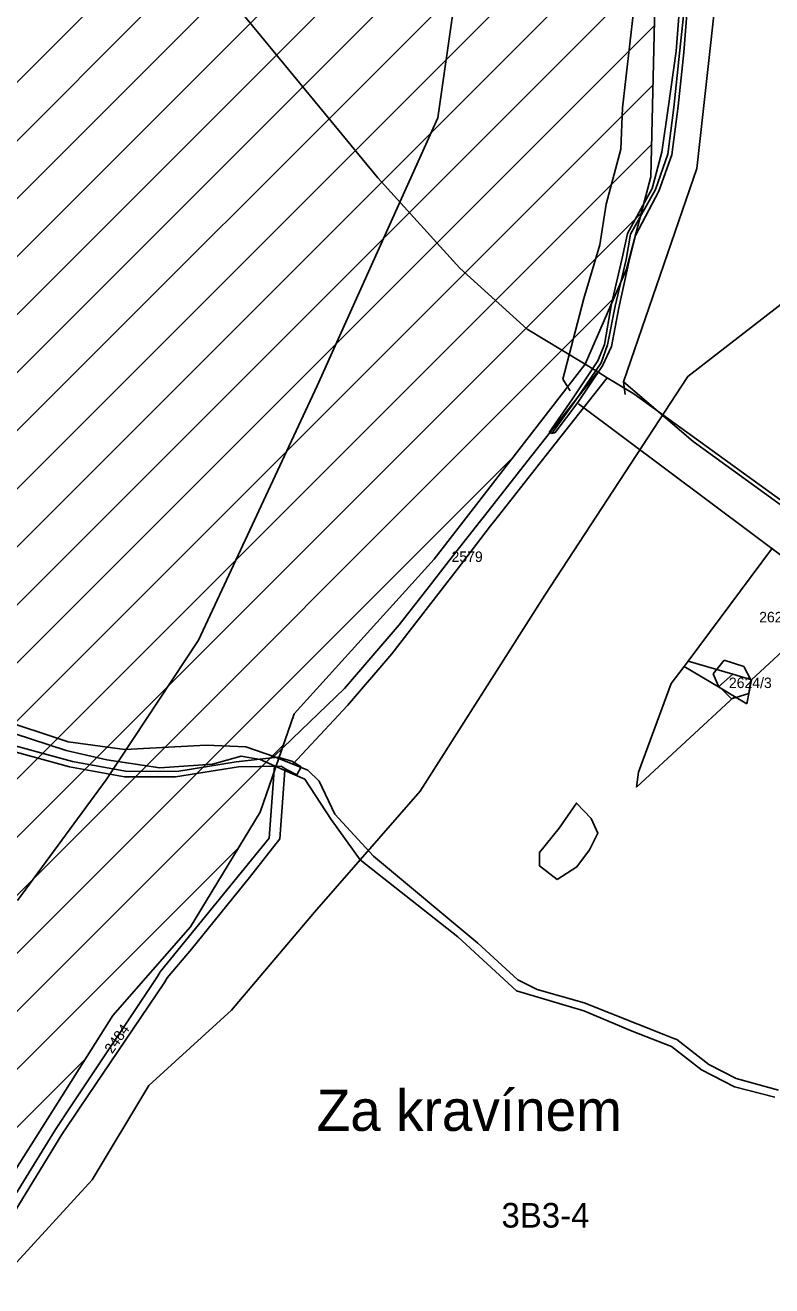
# Model space of a CAD drawing. Extents: x -564810 to -550519, y -1045831 to -1034011.
# Drawn here: x -552001 to -551637, y -1037431 to -1036817 of the extents above; entities that cross this region are included whole.
import ezdxf

# ---------------------------------------------------------------- set-up
doc = ezdxf.new("R2010")
doc.units = 0
for name, color, linetype in [('KN stav', 7, 'Continuous'), ('Lesní porost', 7, 'Continuous'), ('Odvodněné plochy', 7, 'Continuous'), ('Parcelní čísla', 7, 'Continuous'), ('Polní cesty stavající', 7, 'Continuous'), ('přeložka st silnice', 7, 'Continuous'), ('STG', 7, 'Continuous'), ('vodní toky', 7, 'Continuous'), ('Vrstva 18', 7, 'Continuous'), ('Vrstva 33', 7, 'Continuous'), ('Vrstva 4', 7, 'Continuous')]:
    doc.layers.add(name, color=color, linetype=linetype)

msp = doc.modelspace()

# ---------------------------------------------------------------- linework, layer by layer
at = {"layer": 'KN stav'}
for p, q in [((-551895.62, -1036810.78), (-551829.24, -1036891.35)), ((-551829.24, -1036891.35), (-551789.3, -1036935.39)), ((-551789.3, -1036935.39), (-551756.53, -1036965.17)), ((-551756.53, -1036965.17), (-551722.12, -1036985.95)), ((-551756.6, -1037029.8), (-551722.12, -1036985.95)), ((-551722.12, -1036985.95), (-551717.45, -1036988.77)), ((-551717.45, -1036988.77), (-551747.21, -1037026.49)), ((-551717.45, -1036988.77), (-551710.15, -1036993.18)), ((-551710.15, -1036993.18), (-551704.52, -1036996.58)), ((-551704.52, -1036996.58), (-551628.2, -1037051.91)), ((-551777.31, -1037056.02), (-551756.6, -1037029.8)), ((-551747.21, -1037026.49), (-551772.18, -1037058.36)), ((-551779.22, -1037058.44), (-551794.87, -1037078.26)), ((-551774.27, -1037060.98), (-551790.61, -1037082.19)), ((-551777.31, -1037056.02), (-551779.22, -1037058.44)), ((-551772.18, -1037058.36), (-551774.27, -1037060.98)), ((-551637, -1037071.72), (-551678.09, -1037126.87)), ((-551794.87, -1037078.26), (-551804.14, -1037090.49)), ((-551790.61, -1037082.19), (-551822.45, -1037123.24)), ((-551804.14, -1037090.49), (-551818.8, -1037109.15)), ((-551604.18, -1037096.22), (-551647.21, -1037135.93)), ((-551818.8, -1037109.15), (-551845.38, -1037140.25)), ((-551822.45, -1037123.24), (-551843.91, -1037148.42)), ((-551678.09, -1037126.87), (-551680.02, -1037129.47)), ((-551680.02, -1037129.47), (-551686.34, -1037137.79)), ((-551663.34, -1037139.38), (-551656.31, -1037133.26)), ((-551656.31, -1037133.26), (-551647.21, -1037135.93)), ((-551845.38, -1037140.25), (-551870.94, -1037164.75)), ((-551686.34, -1037137.79), (-551702.28, -1037180.89)), ((-551655.46, -1037144.07), (-551663.34, -1037139.38)), ((-551647.21, -1037135.93), (-551649.42, -1037147.66)), ((-551703.28, -1037188.21), (-551655.46, -1037144.07)), ((-551649.42, -1037147.66), (-551655.46, -1037144.07)), ((-551843.91, -1037148.42), (-551863.96, -1037169.92)), ((-551981.09, -1037170.4), (-552021.09, -1037157.42)), ((-552018.54, -1037153.38), (-551980.12, -1037166.22)), ((-551870.94, -1037164.75), (-551879.85, -1037173.3)), ((-551961.17, -1037174.95), (-551981.09, -1037170.4)), ((-551980.12, -1037166.22), (-551952.52, -1037169.89)), ((-551952.52, -1037169.89), (-551912.81, -1037167.83)), ((-551912.81, -1037167.83), (-551893.5, -1037168.55)), ((-551893.5, -1037168.55), (-551879.85, -1037173.3)), ((-551863.96, -1037169.92), (-551870.57, -1037177.01)), ((-551935.38, -1037178.9), (-551961.17, -1037174.95)), ((-551909.8, -1037177), (-551935.38, -1037178.9)), ((-551895.83, -1037173.19), (-551909.8, -1037177)), ((-551886.52, -1037174.87), (-551895.83, -1037173.19)), ((-551879.58, -1037177.92), (-551886.52, -1037174.87)), ((-551879.85, -1037173.3), (-551870.57, -1037177.01)), ((-551870.57, -1037177.01), (-551863.29, -1037179.93)), ((-551879.58, -1037177.92), (-551882.11, -1037213.14)), ((-551874.46, -1037180.17), (-551879.58, -1037177.92)), ((-551874.46, -1037180.17), (-551876.91, -1037213.51)), ((-551864.83, -1037184.4), (-551874.46, -1037180.17)), ((-551863.29, -1037179.93), (-551857.72, -1037185.36)), ((-551702.28, -1037180.89), (-551703.28, -1037188.21)), ((-551852, -1037204.11), (-551864.83, -1037184.4)), ((-551857.72, -1037185.36), (-551850.12, -1037201.43)), ((-551850.12, -1037201.43), (-551831.31, -1037221.86)), ((-551837.78, -1037223.64), (-551852, -1037204.11)), ((-551882.11, -1037213.14), (-551935.2, -1037278.3)), ((-551876.91, -1037213.51), (-551891.71, -1037232.29)), ((-551790.17, -1037261.27), (-551837.78, -1037223.64)), ((-551831.31, -1037221.86), (-551780.51, -1037264.36)), ((-551891.71, -1037232.29), (-551920.02, -1037267.2)), ((-551761.73, -1037287.54), (-551790.17, -1037261.27)), ((-551920.02, -1037267.2), (-551931.81, -1037281.17)), ((-551780.51, -1037264.36), (-551760.99, -1037282.16)), ((-551936.56, -1037280.52), (-551978.87, -1037343.96)), ((-551935.2, -1037278.3), (-551936.56, -1037280.52)), ((-551931.81, -1037281.17), (-551933.12, -1037283.42)), ((-551760.99, -1037282.16), (-551751.57, -1037286.87)), ((-551974.48, -1037344.63), (-551933.12, -1037283.42)), ((-551728.9, -1037297.25), (-551761.73, -1037287.54)), ((-551751.57, -1037286.87), (-551728.65, -1037293.41)), ((-551728.65, -1037293.41), (-551689.83, -1037308.74)), ((-551705.37, -1037307.12), (-551728.9, -1037297.25)), ((-551686.24, -1037314.56), (-551705.37, -1037307.12)), ((-551689.83, -1037308.74), (-551684.98, -1037310.66)), ((-551684.98, -1037310.66), (-551683.58, -1037311.21)), ((-551683.58, -1037311.21), (-551668.05, -1037323.4)), ((-551671.52, -1037326.05), (-551686.24, -1037314.56)), ((-551668.05, -1037323.4), (-551654.6, -1037330.27)), ((-551655.43, -1037334.29), (-551671.52, -1037326.05)), ((-551654.6, -1037330.27), (-551634.05, -1037335.84)), ((-551635.85, -1037339.35), (-551655.43, -1037334.29)), ((-551978.87, -1037343.96), (-551986.22, -1037355)), ((-551974.48, -1037344.63), (-551983.17, -1037357.5)), ((-551986.22, -1037355), (-552020.1, -1037409.91)), ((-551983.17, -1037357.5), (-552020.75, -1037418.97))]:
    msp.add_line(p, q, dxfattribs=at)
at = {"layer": 'Lesní porost'}
for p, q in [((-551660.55, -1037126.46), (-551665.84, -1037132.98)), ((-551651.01, -1037129.49), (-551660.55, -1037126.46)), ((-551665.84, -1037132.98), (-551663.38, -1037138.77)), ((-551647.45, -1037135.95), (-551651.01, -1037129.49)), ((-551663.38, -1037138.77), (-551656.91, -1037145.28)), ((-551648.57, -1037142.67), (-551647.45, -1037135.95)), ((-551656.91, -1037145.28), (-551648.57, -1037142.67))]:
    msp.add_line(p, q, dxfattribs=at)
msp.add_lwpolyline([(-551741.81, -1037233.34), (-551750.52, -1037226.6), (-551750.49, -1037220.16), (-551740.83, -1037208.19), (-551732.47, -1037196.05), (-551725.23, -1037203.6), (-551722.04, -1037210.68), (-551726.08, -1037218.73), (-551732.27, -1037227.13)], close=True, dxfattribs=at)
at = {"layer": 'Odvodněné plochy'}
msp.add_lwpolyline([(-552045.42, -1036498.21), (-551912.44, -1036565.02), (-551840.66, -1036615.64), (-551796.49, -1036651.54), (-551763.37, -1036709.53), (-551705.4, -1036780.4), (-551694.36, -1036808.01), (-551696.2, -1036890.85), (-551708.16, -1036935.95), (-551728.29, -1036982.23), (-551801.83, -1037077.14), (-551869.92, -1037152.61), (-551886.49, -1037200.48), (-551920.53, -1037256.34), (-551958.26, -1037299.6), (-552014.39, -1037387.96)], dxfattribs=at)
at = {"layer": 'Polní cesty stavající'}
for p, q in [((-552027.95, -1037164.96), (-551979.41, -1037178.43)), ((-551978.02, -1037175.85), (-552027.1, -1037162.27)), ((-551952.15, -1037180.41), (-551978.02, -1037175.85)), ((-551898.27, -1037175.96), (-551927.07, -1037180.71)), ((-551877.93, -1037173.61), (-551898.27, -1037175.96)), ((-551871.17, -1037175.63), (-551877.93, -1037173.61)), ((-551866.49, -1037178.37), (-551871.17, -1037175.63)), ((-551979.41, -1037178.43), (-551952.54, -1037183.22)), ((-551952.54, -1037183.22), (-551927.7, -1037183.27)), ((-551927.07, -1037180.71), (-551952.15, -1037180.41)), ((-551927.7, -1037183.27), (-551897.14, -1037178.33)), ((-551897.14, -1037178.33), (-551876.36, -1037178.07)), ((-551876.36, -1037178.07), (-551874.04, -1037179.53)), ((-551874.04, -1037179.53), (-551868.68, -1037182.31)), ((-551868.68, -1037182.31), (-551866.49, -1037178.37))]:
    msp.add_line(p, q, dxfattribs=at)
at = {"layer": 'přeložka st silnice'}
for p, q in [((-552358.62, -1037198.51), (-551804.86, -1036644.75)), ((-552345.74, -1037213.92), (-551791.72, -1036659.9)), ((-552332.87, -1037229.33), (-551781.44, -1036677.9)), ((-552319.99, -1037244.74), (-551771.15, -1036695.9)), ((-552307.12, -1037260.15), (-551760.28, -1036713.31)), ((-552291.71, -1037273.02), (-551747.55, -1036728.86)), ((-552275.84, -1037285.44), (-551734.83, -1036744.42)), ((-552259.98, -1037297.86), (-551722.1, -1036759.98)), ((-552244.11, -1037310.28), (-551709.37, -1036775.54)), ((-552228.25, -1037322.7), (-551699.84, -1036794.29)), ((-552211.56, -1037334.3), (-551694.56, -1036817.3)), ((-552194.1, -1037345.11), (-551695.2, -1036846.22)), ((-552177.12, -1037356.42), (-551695.85, -1036875.15)), ((-552161.3, -1037368.89), (-551700.86, -1036908.45)), ((-552145.48, -1037381.35), (-551714.38, -1036950.25)), ((-552129.66, -1037393.81), (-551763.44, -1037027.6)), ((-552113.84, -1037406.28), (-551875.08, -1037167.52)), ((-552098.02, -1037418.74), (-551896.99, -1037217.72)), ((-552082.2, -1037431.2), (-551971.61, -1037320.62))]:
    msp.add_line(p, q, dxfattribs=at)
at = {"layer": 'STG'}
for points in [[(-552004.78, -1037243.5), (-551961.6, -1037184.7), (-551916.59, -1037116.71), (-551858.73, -1036992.67), (-551799.94, -1036862.2), (-551783.41, -1036746.43), (-551797.18, -1036679.36), (-551799.02, -1036657.31), (-551822.9, -1036577.37), (-551834.84, -1036548.89), (-551890.88, -1036453.34), (-551927.62, -1036396.37), (-551958.85, -1036356.86), (-551983.65, -1036332.97), (-552007.53, -1036309.09)], [(-551450.34, -1036802.57), (-551474.22, -1036819.11), (-551521.99, -1036844.84), (-551573.42, -1036887.1), (-551621.19, -1036944.07), (-551678.14, -1036988.17), (-551747.95, -1037094.75), (-551808.57, -1037190.3), (-551860.01, -1037249.11), (-551900.43, -1037296.88), (-551940.84, -1037333.64), (-551968.4, -1037379.58), (-552008.82, -1037423.68)]]:
    msp.add_lwpolyline(points, dxfattribs=at)
at = {"layer": 'vodní toky'}
for p, q in [((-551682.42, -1036810.64), (-551683.91, -1036829.62)), ((-551680.21, -1036830.41), (-551678.71, -1036811.49)), ((-551683.91, -1036829.62), (-551687.87, -1036857.51)), ((-551683, -1036856.43), (-551680.21, -1036830.41)), ((-551687.87, -1036857.51), (-551690.96, -1036878.98)), ((-551686.02, -1036880.27), (-551683, -1036856.43)), ((-551690.96, -1036878.98), (-551695.51, -1036896.66)), ((-551692.34, -1036897.9), (-551686.02, -1036880.27)), ((-551695.51, -1036896.66), (-551707.57, -1036918.48)), ((-551703.67, -1036919.55), (-551692.34, -1036897.9)), ((-551707.57, -1036918.48), (-551710.21, -1036930.47)), ((-551706.7, -1036931.07), (-551703.67, -1036919.55)), ((-551710.21, -1036930.47), (-551715.47, -1036952.87)), ((-551711.76, -1036954.74), (-551706.7, -1036931.07)), ((-551715.47, -1036952.87), (-551718.77, -1036972.56)), ((-551715.37, -1036973.51), (-551711.76, -1036954.74)), ((-551718.77, -1036972.56), (-551722.12, -1036980.58)), ((-551719.83, -1036982.93), (-551715.37, -1036973.51)), ((-551722.12, -1036980.58), (-551734.44, -1036999.04)), ((-551731.83, -1037000.88), (-551719.83, -1036982.93)), ((-551734.44, -1036999.04), (-551745.82, -1037015.47)), ((-551745.82, -1037015.47), (-551744.41, -1037016.05))]:
    msp.add_line(p, q, dxfattribs=at)
msp.add_lwpolyline([(-551744.41, -1037016.05), (-551742.76, -1037015.56), (-551731.83, -1037000.88)], dxfattribs=at)
at = {"layer": 'Vrstva 18'}
for points in [[(-551735.55, -1036995.11), (-551739.18, -1036989.56), (-551728.92, -1036950.23), (-551721.14, -1036924.13), (-551717.95, -1036904.31), (-551710.79, -1036877.48), (-551710.1, -1036857.32), (-551704.75, -1036810.56), (-551703.3, -1036792.21), (-551698.48, -1036771.64), (-551698.67, -1036761.9), (-551689.7, -1036756.84), (-551695.69, -1036743.5), (-551695.26, -1036730.55), (-551700.81, -1036712.86)], [(-551656.68, -1036732.68), (-551658.17, -1036746.33), (-551659.48, -1036757.84), (-551673.86, -1036886.81), (-551709.54, -1036990.84), (-551708.69, -1036997.03)], [(-551709.54, -1036990.84), (-551675.65, -1037019.84), (-551624.91, -1037056.5), (-551608.71, -1037063.75), (-551584.14, -1037062.36)], [(-550883.32, -1037000.55), (-550910.88, -1037009.95), (-550959.61, -1037054.61), (-551137.26, -1037089.76), (-551199.66, -1037089.55), (-551254.51, -1037074.62), (-551264.32, -1037062.34), (-551310.43, -1037064.47), (-551365.29, -1037078.32), (-551384.87, -1037097.65), (-551384.01, -1037106.57), (-551396.58, -1037111.47), (-551414.82, -1037123.07), (-551527.46, -1037102.3), (-551595.92, -1037105.11), (-551624.49, -1037081.66), (-551731.5, -1037001.5)]]:
    msp.add_lwpolyline(points, dxfattribs=at)
at = {"layer": 'Vrstva 33'}
msp.add_lwpolyline([(-551680.1, -1036810.99), (-551682.34, -1036830.71), (-551685.03, -1036857.1), (-551687.96, -1036879.93), (-551694, -1036897.11), (-551706.08, -1036918.86), (-551708.22, -1036931.18), (-551713.55, -1036953.9), (-551717.35, -1036972.8), (-551720.35, -1036981.55), (-551733, -1036999.88), (-551744.41, -1037016.05)], dxfattribs=at)
at = {"layer": 'Vrstva 4'}
for p, q in [((-551656.31, -1037133.26), (-551678.09, -1037126.87)), ((-551663.34, -1037139.38), (-551680.03, -1037129.46))]:
    msp.add_line(p, q, dxfattribs=at)

# ---------------------------------------------------------------- texts
at = {"layer": 'Parcelní čísla'}
for s, height, p in [('2579', 5.1, (-551793.31, -1037078.53)), ('2624/1', 5.1, (-551643.46, -1037107.98)), ('2624/3', 5.1, (-551658.2, -1037139.99)), ('Za kravínem', 20, (-551858.97, -1037355.72))]:
    msp.add_text(s, height=height, dxfattribs=at).set_placement(p)
msp.add_text('2484', height=5.1, rotation=54.85133, dxfattribs=at).set_placement((-551958.62, -1037318.48))
at = {"layer": 'STG'}
msp.add_text('3B3-4', height=12, dxfattribs=at).set_placement((-551768.98, -1037402.85))

doc.saveas('drawing.dxf')
